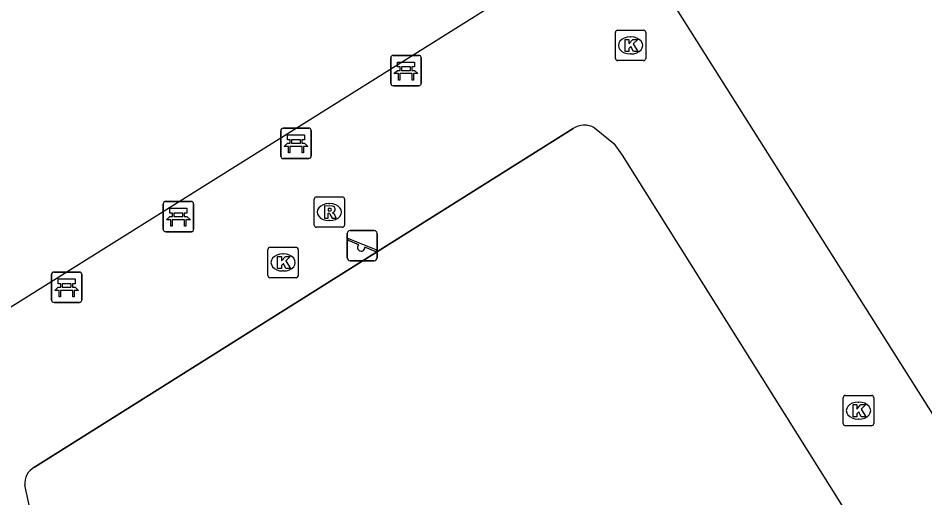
# Model space of a CAD drawing. Extents: x 158838 to 160074, y 386376 to 387776.
# Drawn here: x 159823.21 to 159853.07, y 387405.28 to 387421.08 of the extents above; entities that cross this region are included whole.
import ezdxf

# ---------------------------------------------------------------- set-up
doc = ezdxf.new("R2010")
doc.units = 0
for name, color, linetype in [('IMGEO_Bank', 7, 'Continuous'), ('IMGEO_Kolk', 7, 'Continuous'), ('IMGEO_Muur', 7, 'Continuous'), ('IMGEO_Rioolput', 7, 'Continuous'), ('IMGEO_Speelvoorziening', 7, 'Continuous'), ('IMGEO_Voetpad_open', 7, 'Continuous')]:
    doc.layers.add(name, color=color, linetype=linetype)

msp = doc.modelspace()

# ---------------------------------------------------------------- linework, layer by layer
at = {"layer": 'IMGEO_Bank'}
for p, q in [((159835.562, 387419.853), (159836.403, 387419.853)), ((159836.403, 387419.853), (159835.562, 387419.853)), ((159836.487, 387419.778), (159836.487, 387418.937)), ((159836.487, 387418.937), (159836.487, 387419.778)), ((159835.487, 387418.928), (159835.487, 387419.769)), ((159835.487, 387419.769), (159835.487, 387418.928)), ((159836.184, 387419.251), (159835.791, 387419.251)), ((159835.796, 387419.359), (159835.796, 387419.465)), ((159835.84, 387419.465), (159835.84, 387419.359)), ((159836.128, 387419.471), (159835.846, 387419.471)), ((159835.846, 387419.353), (159836.128, 387419.353)), ((159836.134, 387419.359), (159836.134, 387419.465)), ((159836.178, 387419.465), (159836.178, 387419.359)), ((159836.412, 387418.853), (159835.571, 387418.853)), ((159835.571, 387418.853), (159836.412, 387418.853)), ((159831.941, 387417.456), (159832.782, 387417.456)), ((159832.782, 387417.456), (159831.941, 387417.456)), ((159831.866, 387416.531), (159831.866, 387417.372)), ((159831.866, 387417.372), (159831.866, 387416.531)), ((159832.866, 387417.381), (159832.866, 387416.54)), ((159832.866, 387416.54), (159832.866, 387417.381)), ((159832.563, 387416.854), (159832.17, 387416.854)), ((159832.175, 387416.962), (159832.175, 387417.068)), ((159832.219, 387417.068), (159832.219, 387416.962)), ((159832.507, 387417.074), (159832.225, 387417.074)), ((159832.225, 387416.956), (159832.507, 387416.956)), ((159832.513, 387416.962), (159832.513, 387417.068)), ((159832.557, 387417.068), (159832.557, 387416.962)), ((159832.791, 387416.456), (159831.95, 387416.456)), ((159831.95, 387416.456), (159832.791, 387416.456)), ((159828.069, 387415.044), (159828.91, 387415.044)), ((159828.91, 387415.044), (159828.069, 387415.044)), ((159827.994, 387414.119), (159827.994, 387414.96)), ((159827.994, 387414.96), (159827.994, 387414.119)), ((159828.994, 387414.969), (159828.994, 387414.128)), ((159828.994, 387414.128), (159828.994, 387414.969)), ((159828.691, 387414.442), (159828.298, 387414.442)), ((159828.303, 387414.55), (159828.303, 387414.656)), ((159828.347, 387414.656), (159828.347, 387414.55)), ((159828.635, 387414.662), (159828.353, 387414.662)), ((159828.353, 387414.544), (159828.635, 387414.544)), ((159828.641, 387414.55), (159828.641, 387414.656)), ((159828.685, 387414.656), (159828.685, 387414.55)), ((159828.919, 387414.044), (159828.078, 387414.044)), ((159828.078, 387414.044), (159828.919, 387414.044)), ((159824.314, 387411.792), (159824.314, 387412.633)), ((159824.314, 387412.633), (159824.314, 387411.792)), ((159824.389, 387412.717), (159825.23, 387412.717)), ((159825.23, 387412.717), (159824.389, 387412.717)), ((159825.314, 387412.642), (159825.314, 387411.801)), ((159825.314, 387411.801), (159825.314, 387412.642)), ((159824.623, 387412.223), (159824.623, 387412.329)), ((159824.667, 387412.329), (159824.667, 387412.223)), ((159824.955, 387412.335), (159824.673, 387412.335)), ((159824.961, 387412.223), (159824.961, 387412.329)), ((159825.005, 387412.329), (159825.005, 387412.223)), ((159825.011, 387412.115), (159824.618, 387412.115)), ((159824.673, 387412.217), (159824.955, 387412.217)), ((159825.239, 387411.717), (159824.398, 387411.717)), ((159824.398, 387411.717), (159825.239, 387411.717))]:
    msp.add_line(p, q, dxfattribs=at)
for points in [[(159835.79, 387419.471), (159835.704, 387419.471), (159835.704, 387419.632), (159836.267, 387419.632), (159836.267, 387419.471), (159836.184, 387419.471)], [(159835.734, 387419.251), (159835.592, 387419.251), (159835.704, 387419.353), (159835.79, 387419.353)], [(159835.784, 387419.244), (159835.784, 387419.037), (159835.741, 387419.037), (159835.741, 387419.244)], [(159836.184, 387419.353), (159836.267, 387419.353), (159836.379, 387419.251), (159836.24, 387419.251)], [(159836.234, 387419.244), (159836.234, 387419.037), (159836.19, 387419.037), (159836.19, 387419.244)], [(159832.169, 387417.074), (159832.083, 387417.074), (159832.083, 387417.235), (159832.646, 387417.235), (159832.646, 387417.074), (159832.563, 387417.074)], [(159832.113, 387416.854), (159831.971, 387416.854), (159832.083, 387416.956), (159832.169, 387416.956)], [(159832.163, 387416.847), (159832.163, 387416.64), (159832.12, 387416.64), (159832.12, 387416.847)], [(159832.563, 387416.956), (159832.646, 387416.956), (159832.758, 387416.854), (159832.619, 387416.854)], [(159832.613, 387416.847), (159832.613, 387416.64), (159832.569, 387416.64), (159832.569, 387416.847)], [(159828.297, 387414.662), (159828.211, 387414.662), (159828.211, 387414.823), (159828.774, 387414.823), (159828.774, 387414.662), (159828.691, 387414.662)], [(159828.241, 387414.442), (159828.099, 387414.442), (159828.211, 387414.544), (159828.297, 387414.544)], [(159828.291, 387414.435), (159828.291, 387414.228), (159828.248, 387414.228), (159828.248, 387414.435)], [(159828.691, 387414.544), (159828.774, 387414.544), (159828.886, 387414.442), (159828.747, 387414.442)], [(159828.741, 387414.435), (159828.741, 387414.228), (159828.697, 387414.228), (159828.697, 387414.435)], [(159824.617, 387412.335), (159824.531, 387412.335), (159824.531, 387412.496), (159825.094, 387412.496), (159825.094, 387412.335), (159825.011, 387412.335)], [(159824.561, 387412.115), (159824.419, 387412.115), (159824.531, 387412.217), (159824.617, 387412.217)], [(159824.611, 387412.108), (159824.611, 387411.901), (159824.568, 387411.901), (159824.568, 387412.108)], [(159825.011, 387412.217), (159825.094, 387412.217), (159825.206, 387412.115), (159825.067, 387412.115)], [(159825.061, 387412.108), (159825.061, 387411.901), (159825.017, 387411.901), (159825.017, 387412.108)]]:
    msp.add_lwpolyline(points, dxfattribs=at)
for centre, radius, start, end in [((159835.565, 387419.775), 0.0779, 92.4484, 184.2845), ((159835.565, 387419.775), 0.0779, 92.4484, 184.2845), ((159836.409, 387419.775), 0.0779, 2.4484, 94.2845), ((159836.409, 387419.775), 0.0779, 2.4484, 94.2845), ((159835.734, 387419.244), 0.00671, 2.8957, 87.1043), ((159835.791, 387419.244), 0.00671, 92.8957, 177.1043), ((159835.789, 387419.464), 0.00671, 2.8957, 87.1043), ((159835.789, 387419.36), 0.00671, 272.8957, 357.1043), ((159835.846, 387419.464), 0.00671, 92.8957, 177.1043), ((159835.846, 387419.36), 0.00671, 182.8957, 267.1043), ((159836.128, 387419.464), 0.00671, 2.8957, 87.1043), ((159836.128, 387419.36), 0.00671, 272.8957, 357.1043), ((159836.185, 387419.464), 0.00671, 92.8957, 177.1043), ((159836.185, 387419.36), 0.00671, 182.8957, 267.1043), ((159836.183, 387419.244), 0.00671, 2.8957, 87.1043), ((159836.24, 387419.244), 0.00671, 92.8957, 177.1043), ((159835.565, 387418.931), 0.0779, 182.4484, 274.2845), ((159835.565, 387418.931), 0.0779, 182.4484, 274.2845), ((159836.409, 387418.931), 0.0779, 272.4484, 4.2845), ((159836.409, 387418.931), 0.0779, 272.4484, 4.2845), ((159831.944, 387417.378), 0.0779, 92.4484, 184.2845), ((159831.944, 387417.378), 0.0779, 92.4484, 184.2845), ((159832.788, 387417.378), 0.0779, 2.4484, 94.2845), ((159832.788, 387417.378), 0.0779, 2.4484, 94.2845), ((159832.113, 387416.847), 0.00671, 2.8957, 87.1043), ((159832.17, 387416.847), 0.00671, 92.8957, 177.1043), ((159832.168, 387417.067), 0.00671, 2.8957, 87.1043), ((159832.168, 387416.963), 0.00671, 272.8957, 357.1043), ((159832.225, 387417.067), 0.00671, 92.8957, 177.1043), ((159832.225, 387416.963), 0.00671, 182.8957, 267.1043), ((159832.507, 387417.067), 0.00671, 2.8957, 87.1043), ((159832.507, 387416.963), 0.00671, 272.8957, 357.1043), ((159832.564, 387417.067), 0.00671, 92.8957, 177.1043), ((159832.564, 387416.963), 0.00671, 182.8957, 267.1043), ((159832.562, 387416.847), 0.00671, 2.8957, 87.1043), ((159832.619, 387416.847), 0.00671, 92.8957, 177.1043), ((159831.944, 387416.534), 0.0779, 182.4484, 274.2845), ((159831.944, 387416.534), 0.0779, 182.4484, 274.2845), ((159832.788, 387416.534), 0.0779, 272.4484, 4.2845), ((159832.788, 387416.534), 0.0779, 272.4484, 4.2845), ((159828.072, 387414.966), 0.0779, 92.4484, 184.2845), ((159828.072, 387414.966), 0.0779, 92.4484, 184.2845), ((159828.916, 387414.966), 0.0779, 2.4484, 94.2845), ((159828.916, 387414.966), 0.0779, 2.4484, 94.2845), ((159828.241, 387414.435), 0.00671, 2.8957, 87.1043), ((159828.298, 387414.435), 0.00671, 92.8957, 177.1043), ((159828.296, 387414.655), 0.00671, 2.8957, 87.1043), ((159828.296, 387414.551), 0.00671, 272.8957, 357.1043), ((159828.353, 387414.655), 0.00671, 92.8957, 177.1043), ((159828.353, 387414.551), 0.00671, 182.8957, 267.1043), ((159828.635, 387414.655), 0.00671, 2.8957, 87.1043), ((159828.635, 387414.551), 0.00671, 272.8957, 357.1043), ((159828.692, 387414.655), 0.00671, 92.8957, 177.1043), ((159828.692, 387414.551), 0.00671, 182.8957, 267.1043), ((159828.69, 387414.435), 0.00671, 2.8957, 87.1043), ((159828.747, 387414.435), 0.00671, 92.8957, 177.1043), ((159828.072, 387414.122), 0.0779, 182.4484, 274.2845), ((159828.072, 387414.122), 0.0779, 182.4484, 274.2845), ((159828.916, 387414.122), 0.0779, 272.4484, 4.2845), ((159828.916, 387414.122), 0.0779, 272.4484, 4.2845), ((159824.392, 387412.639), 0.0779, 92.4484, 184.2845), ((159824.392, 387412.639), 0.0779, 92.4484, 184.2845), ((159825.236, 387412.639), 0.0779, 2.4484, 94.2845), ((159825.236, 387412.639), 0.0779, 2.4484, 94.2845), ((159824.616, 387412.328), 0.00671, 2.8957, 87.1043), ((159824.673, 387412.328), 0.00671, 92.8957, 177.1043), ((159824.955, 387412.328), 0.00671, 2.8957, 87.1043), ((159825.012, 387412.328), 0.00671, 92.8957, 177.1043), ((159824.561, 387412.108), 0.00671, 2.8957, 87.1043), ((159824.618, 387412.108), 0.00671, 92.8957, 177.1043), ((159824.616, 387412.224), 0.00671, 272.8957, 357.1043), ((159824.673, 387412.224), 0.00671, 182.8957, 267.1043), ((159824.955, 387412.224), 0.00671, 272.8957, 357.1043), ((159825.012, 387412.224), 0.00671, 182.8957, 267.1043), ((159825.01, 387412.108), 0.00671, 2.8957, 87.1043), ((159825.067, 387412.108), 0.00671, 92.8957, 177.1043), ((159824.392, 387411.795), 0.0779, 182.4484, 274.2845), ((159824.392, 387411.795), 0.0779, 182.4484, 274.2845), ((159825.236, 387411.795), 0.0779, 272.4484, 4.2845), ((159825.236, 387411.795), 0.0779, 272.4484, 4.2845)]:
    msp.add_arc(centre, radius, start, end, dxfattribs=at)
at = {"layer": 'IMGEO_Kolk'}
for p, q in [((159842.956, 387420.678), (159843.808, 387420.678)), ((159842.881, 387419.752), (159842.881, 387420.604)), ((159843.369, 387420.458), (159843.394, 387420.458)), ((159843.882, 387420.604), (159843.882, 387419.752)), ((159843.392, 387419.898), (159843.367, 387419.898)), ((159843.808, 387419.678), (159842.956, 387419.678)), ((159831.515, 387413.533), (159832.367, 387413.533)), ((159831.44, 387412.607), (159831.44, 387413.459)), ((159831.928, 387413.313), (159831.953, 387413.313)), ((159832.441, 387413.459), (159832.441, 387412.607)), ((159831.951, 387412.753), (159831.926, 387412.753)), ((159832.367, 387412.533), (159831.515, 387412.533)), ((159850.388, 387407.729), (159850.388, 387408.581)), ((159850.463, 387408.655), (159851.315, 387408.655)), ((159850.876, 387408.435), (159850.901, 387408.435)), ((159851.389, 387408.581), (159851.389, 387407.729)), ((159850.899, 387407.875), (159850.874, 387407.875)), ((159851.315, 387407.655), (159850.463, 387407.655))]:
    msp.add_line(p, q, dxfattribs=at)
for points in [[(159842.956, 387420.678), (159843.808, 387420.678)], [(159842.881, 387419.752), (159842.881, 387420.604)], [(159843.202, 387420.378), (159843.325, 387420.378), (159843.325, 387420.227), (159843.455, 387420.378), (159843.619, 387420.378), (159843.473, 387420.227), (159843.626, 387419.978), (159843.474, 387419.978), (159843.389, 387420.142), (159843.325, 387420.075), (159843.325, 387419.978), (159843.202, 387419.978), (159843.202, 387420.378)], [(159843.882, 387420.604), (159843.882, 387419.752)], [(159843.808, 387419.678), (159842.956, 387419.678)], [(159831.515, 387413.533), (159832.367, 387413.533)], [(159831.44, 387412.607), (159831.44, 387413.459)], [(159831.761, 387413.233), (159831.884, 387413.233), (159831.884, 387413.082), (159832.014, 387413.233), (159832.178, 387413.233), (159832.032, 387413.082), (159832.185, 387412.833), (159832.033, 387412.833), (159831.948, 387412.997), (159831.884, 387412.93), (159831.884, 387412.833), (159831.761, 387412.833), (159831.761, 387413.233)], [(159832.441, 387413.459), (159832.441, 387412.607)], [(159832.367, 387412.533), (159831.515, 387412.533)], [(159850.388, 387407.729), (159850.388, 387408.581)], [(159850.463, 387408.655), (159851.315, 387408.655)], [(159851.389, 387408.581), (159851.389, 387407.729)], [(159850.709, 387408.355), (159850.832, 387408.355), (159850.832, 387408.204), (159850.962, 387408.355), (159851.126, 387408.355), (159850.98, 387408.204), (159851.133, 387407.955), (159850.981, 387407.955), (159850.896, 387408.119), (159850.832, 387408.052), (159850.832, 387407.955), (159850.709, 387407.955), (159850.709, 387408.355)], [(159851.315, 387407.655), (159850.463, 387407.655)]]:
    msp.add_lwpolyline(points, dxfattribs=at)
for centre, start, end in [((159842.958, 387420.602), 91.552, 178.448), ((159842.958, 387420.602), 91.552, 178.448), ((159843.806, 387420.602), 1.552, 88.448), ((159843.806, 387420.602), 1.552, 88.448), ((159842.958, 387419.754), 181.552, 268.448), ((159842.958, 387419.754), 181.552, 268.448), ((159843.806, 387419.754), 271.552, 358.448), ((159843.806, 387419.754), 271.552, 358.448), ((159831.517, 387413.457), 91.552, 178.448), ((159831.517, 387413.457), 91.552, 178.448), ((159832.365, 387413.457), 1.552, 88.448), ((159832.365, 387413.457), 1.552, 88.448), ((159831.517, 387412.609), 181.552, 268.448), ((159831.517, 387412.609), 181.552, 268.448), ((159832.365, 387412.609), 271.552, 358.448), ((159832.365, 387412.609), 271.552, 358.448), ((159850.465, 387408.579), 91.552, 178.448), ((159850.465, 387408.579), 91.552, 178.448), ((159851.313, 387408.579), 1.552, 88.448), ((159851.313, 387408.579), 1.552, 88.448), ((159850.465, 387407.731), 181.552, 268.448), ((159850.465, 387407.731), 181.552, 268.448), ((159851.313, 387407.731), 271.552, 358.448), ((159851.313, 387407.731), 271.552, 358.448)]:
    msp.add_arc(centre, 0.0765, start, end, dxfattribs=at)
for centre, major_axis, ratio, start_param, end_param in [((159843.368, 387420.178), (-0.387, 0.002), 0.722429, 4.712389, 7.853982), ((159843.393, 387420.178), (-0.39, 0.002), 0.717154, 1.570796, 4.712389), ((159831.927, 387413.033), (-0.387, 0.002), 0.722429, 4.712389, 7.853982), ((159831.952, 387413.033), (-0.39, 0.002), 0.717154, 1.570796, 4.712389), ((159850.875, 387408.155), (-0.387, 0.002), 0.722429, 4.712389, 7.853982), ((159850.9, 387408.155), (-0.39, 0.002), 0.717154, 1.570796, 4.712389)]:
    msp.add_ellipse(centre, major_axis=major_axis, ratio=ratio, start_param=start_param, end_param=end_param, dxfattribs=at)
at = {"layer": 'IMGEO_Muur'}
for points in [[(159841.49, 387417.439), (159823.749, 387406.292)], [(159842.191, 387417.469), (159842.831, 387416.945), (159843.107, 387416.569), (159850.386, 387404.965)], [(159831.051, 387393.084), (159823.802, 387404.506), (159823.595, 387404.944), (159823.438, 387405.704)]]:
    msp.add_lwpolyline(points, dxfattribs=at)
for centre, radius, start, end in [((159841.865, 387416.89), 0.665, 60.6001, 124.301), ((159824.021, 387405.772), 0.587, 117.6083, 186.6419)]:
    msp.add_arc(centre, radius, start, end, dxfattribs=at)
at = {"layer": 'IMGEO_Rioolput'}
for p, q in [((159832.963, 387414.267), (159832.963, 387415.119)), ((159833.038, 387415.193), (159833.89, 387415.193)), ((159833.964, 387415.119), (159833.964, 387414.267)), ((159833.451, 387414.973), (159833.476, 387414.973)), ((159833.474, 387414.413), (159833.449, 387414.413)), ((159833.89, 387414.193), (159833.038, 387414.193))]:
    msp.add_line(p, q, dxfattribs=at)
for points in [[(159832.963, 387414.267), (159832.963, 387415.119)], [(159833.038, 387415.193), (159833.89, 387415.193)], [(159833.964, 387415.119), (159833.964, 387414.267)], [(159833.552, 387414.891), (159833.3, 387414.893), (159833.3, 387414.493)], [(159833.478, 387414.812), (159833.424, 387414.812), (159833.424, 387414.731)], [(159833.424, 387414.731), (159833.476, 387414.731)], [(159833.3, 387414.493), (159833.424, 387414.493), (159833.424, 387414.655), (159833.435, 387414.655)], [(159833.482, 387414.626), (159833.553, 387414.493), (159833.693, 387414.493), (159833.628, 387414.619)], [(159833.89, 387414.193), (159833.038, 387414.193)]]:
    msp.add_lwpolyline(points, dxfattribs=at)
for centre, radius, start, end in [((159833.04, 387415.117), 0.0765, 91.552, 178.448), ((159833.04, 387415.117), 0.0765, 91.552, 178.448), ((159833.888, 387415.117), 0.0765, 1.552, 88.448), ((159833.888, 387415.117), 0.0765, 1.552, 88.448), ((159833.46, 387414.92), 0.19, 274.7715, 282.9687), ((159833.484, 387414.716), 0.0964, 77.0061, 93.1865), ((159833.498, 387414.773), 0.0378, 276.6634, 79.6772), ((159833.551, 387414.781), 0.109, 350.3612, 89.416), ((159833.549, 387414.781), 0.112, 277.5842, 350.9817), ((159833.434, 387414.602), 0.0533, 26.0293, 88.6989), ((159833.533, 387414.566), 0.108, 29.5134, 73.7905), ((159833.04, 387414.269), 0.0765, 181.552, 268.448), ((159833.04, 387414.269), 0.0765, 181.552, 268.448), ((159833.888, 387414.269), 0.0765, 271.552, 358.448), ((159833.888, 387414.269), 0.0765, 271.552, 358.448)]:
    msp.add_arc(centre, radius, start, end, dxfattribs=at)
for centre, major_axis, ratio, start_param, end_param in [((159833.45, 387414.693), (-0.387, 0.002), 0.722429, 4.712389, 7.853982), ((159833.475, 387414.693), (-0.39, 0.002), 0.717154, 1.570796, 4.712389)]:
    msp.add_ellipse(centre, major_axis=major_axis, ratio=ratio, start_param=start_param, end_param=end_param, dxfattribs=at)
at = {"layer": 'IMGEO_Speelvoorziening'}
for p, q in [((159834.049, 387413.187), (159834.049, 387413.987)), ((159834.049, 387413.987), (159834.049, 387413.187)), ((159834.118, 387413.812), (159834.994, 387413.459)), ((159834.149, 387414.087), (159834.939, 387414.087)), ((159834.939, 387414.087), (159834.149, 387414.087)), ((159835.039, 387413.987), (159835.039, 387413.187)), ((159835.039, 387413.187), (159835.039, 387413.987)), ((159834.432, 387413.615), (159834.093, 387413.752)), ((159834.97, 387413.399), (159834.63, 387413.536)), ((159834.939, 387413.087), (159834.149, 387413.087)), ((159834.149, 387413.087), (159834.939, 387413.087))]:
    msp.add_line(p, q, dxfattribs=at)
for centre, radius, start, end in [((159834.149, 387413.987), 0.1, 90, 180), ((159834.149, 387413.987), 0.1, 90, 180), ((159834.106, 387413.782), 0.0327, 68.078, 248.078), ((159834.939, 387413.987), 0.1, 0, 90), ((159834.939, 387413.987), 0.1, 360, 90), ((159834.511, 387413.525), 0.12, 130.9928, 5.1632), ((159834.982, 387413.429), 0.0327, 248.078, 68.078), ((159834.149, 387413.187), 0.1, 180, 270), ((159834.149, 387413.187), 0.1, 180, 270), ((159834.939, 387413.187), 0.1, 270, 0), ((159834.939, 387413.187), 0.1, 270, 0)]:
    msp.add_arc(centre, radius, start, end, dxfattribs=at)
at = {"layer": 'IMGEO_Voetpad_open'}
for points in [[(159887.95, 387416.416), (159887.702, 387415.296), (159873.661, 387406.504), (159860.438, 387398.172), (159859.378, 387398.491), (159842.211, 387425.65), (159842.411, 387426.75), (159869.785, 387443.903), (159870.845, 387443.565), (159887.95, 387416.416)], [(159838.805, 387421.477), (159817.115, 387407.892), (159828.772, 387389.199), (159832.453, 387391.512)], [(159823.749, 387406.292), (159841.49, 387417.439)], [(159842.191, 387417.469), (159842.831, 387416.945), (159843.107, 387416.569), (159850.386, 387404.965), (159831.101, 387392.862)], [(159831.101, 387392.862), (159831.051, 387393.084), (159823.802, 387404.506), (159823.595, 387404.944), (159823.438, 387405.704)]]:
    msp.add_lwpolyline(points, dxfattribs=at)
for centre, radius, start, end in [((159841.865, 387416.89), 0.665, 60.6001, 124.301), ((159824.021, 387405.772), 0.587, 117.6083, 186.6419)]:
    msp.add_arc(centre, radius, start, end, dxfattribs=at)

doc.saveas('drawing.dxf')
